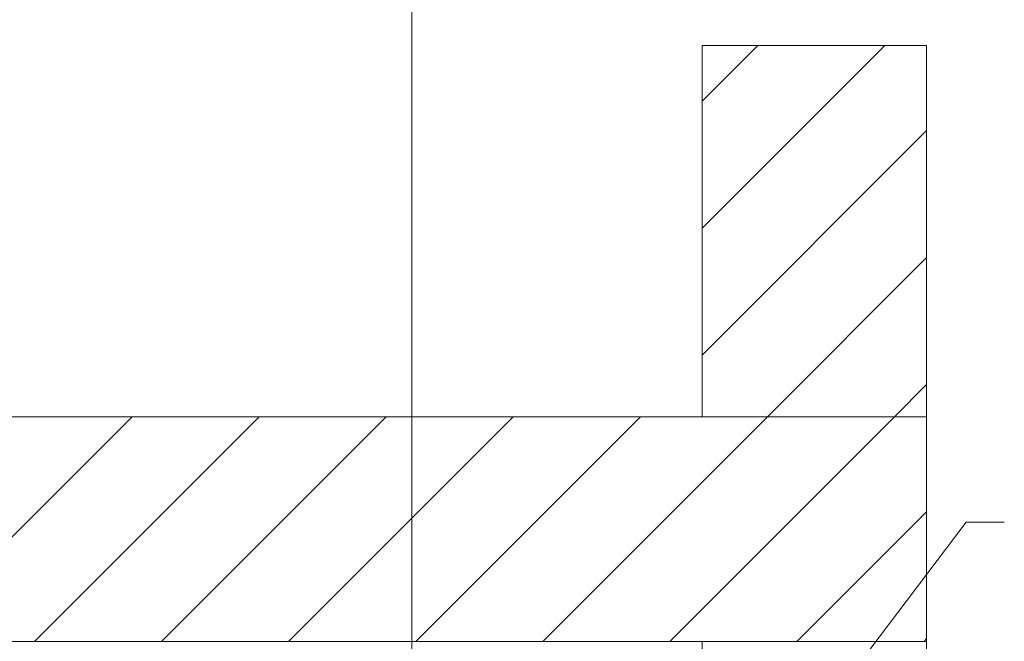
# Model space of a CAD drawing. Extents: x -620 to 300, y 62 to 1107.
# Tile 279 of 288: x 247 to 258, y 864 to 871. Entities that reach past the tile are written whole.
import ezdxf
from ezdxf.lldxf.tags import DXFTag

# ---------------------------------------------------------------- set-up
doc = ezdxf.new("R2010")
doc.units = 0
doc.layers.get('0').update_dxf_attribs({"lineweight": 35})
doc.layers.add('E_Detail_Beschriftung', color=7, linetype='Continuous', lineweight=13, true_color=0x009900)
doc.layers.add('E_Detail_Wandschraffur', color=7, linetype='Continuous', lineweight=5, true_color=0xc0c0c0)
doc.layers.add('E_Detail_Linie_Text_Bem', color=7, linetype='Continuous', lineweight=13)
doc.styles.get("Standard").update_dxf_attribs({"font": 'ARIALN.TTF'})
tags = doc.linetypes.add('fein_strichliert', pattern=[4, 1, -2, 1]).pattern_tags.tags
tags[8:9] = [DXFTag(74, 4), DXFTag(75, 0), DXFTag(340, '0'), DXFTag(46, 0.0), DXFTag(50, 0.0), DXFTag(44, 0.0), DXFTag(45, 0.0)]
tags[6:7] = [DXFTag(74, 4), DXFTag(75, 0), DXFTag(340, '0'), DXFTag(46, 0.0), DXFTag(50, 0.0), DXFTag(44, 0.0), DXFTag(45, 0.0)]
tags[4:5] = [DXFTag(74, 4), DXFTag(75, 0), DXFTag(340, '0'), DXFTag(46, 0.0), DXFTag(50, 0.0), DXFTag(44, 0.0), DXFTag(45, 0.0)]
tags = doc.linetypes.add('fein_strichliert-A06G9G0V8I', pattern=[4, 1, -2, 1]).pattern_tags.tags
tags[8:9] = [DXFTag(74, 4), DXFTag(75, 0), DXFTag(340, '0'), DXFTag(46, 0.0), DXFTag(50, 0.0), DXFTag(44, 0.0), DXFTag(45, 0.0)]
tags[6:7] = [DXFTag(74, 4), DXFTag(75, 0), DXFTag(340, '0'), DXFTag(46, 0.0), DXFTag(50, 0.0), DXFTag(44, 0.0), DXFTag(45, 0.0)]
tags[4:5] = [DXFTag(74, 4), DXFTag(75, 0), DXFTag(340, '0'), DXFTag(46, 0.0), DXFTag(50, 0.0), DXFTag(44, 0.0), DXFTag(45, 0.0)]

# ---------------------------------------------------------------- blocks, each defined once
blk = doc.blocks.new('Referenz-A06G9G138I')
at = {"layer": 'E_Detail_Linie_Text_Bem', "linetype": 'fein_strichliert-A06G9G0V8I', "ltscale": 0.65}
blk.add_line((251.834, 823.292), (251.834, 876.172), dxfattribs=at)
at = {"layer": 'E_Detail_Linie_Text_Bem', "linetype": 'Continuous', "ltscale": 0.13}
for p, q in [((255.062, 870.735), (257.562, 870.735)), ((255.062, 866.6), (255.062, 870.735)), ((257.562, 870.735), (257.562, 866.6)), ((257.562, 866.6), (206.235, 866.6)), ((257.562, 866.6), (255.062, 866.6)), ((257.562, 864.1), (257.562, 866.6)), ((206.235, 864.1), (255.062, 864.1)), ((216.628, 864.1), (257.562, 864.1)), ((255.062, 864.1), (257.562, 864.1)), ((255.062, 852.3), (255.062, 864.1)), ((257.562, 864.1), (257.562, 824.1))]:
    blk.add_line(p, q, dxfattribs=at)
at = {"layer": 'E_Detail_Linie_Text_Bem', "color": 0, "linetype": 'Continuous', "ltscale": 0.13}
for p, q in [((256.331, 863.22), (258, 865.428)), ((258, 865.428), (258.426, 865.428))]:
    blk.add_line(p, q, dxfattribs=at)
at = {"layer": 'E_Detail_Wandschraffur', "linetype": 'fein_strichliert', "ltscale": 0.13}
for p, q in [((255.062, 868.701), (257.096, 870.735)), ((255.79, 866.6), (257.562, 868.373)), ((247.633, 864.1), (250.133, 866.6)), ((250.462, 864.1), (252.962, 866.6)), ((253.29, 864.1), (255.79, 866.6)), ((257.188, 865.17), (257.562, 865.544)), ((257.066, 865.048), (257.188, 865.17)), ((256.118, 864.1), (257.066, 865.048))]:
    blk.add_line(p, q, dxfattribs=at)
at = {"layer": 'E_Detail_Wandschraffur', "linetype": 'ByBlock', "ltscale": 0.13}
for p, q in [((255.062, 870.116), (255.682, 870.735)), ((255.062, 867.287), (257.562, 869.787)), ((257.204, 866.6), (257.562, 866.959)), ((246.219, 864.1), (248.719, 866.6)), ((249.047, 864.1), (251.547, 866.6)), ((251.876, 864.1), (254.376, 866.6)), ((254.704, 864.1), (257.204, 866.6)), ((257.533, 864.1), (257.562, 864.13))]:
    blk.add_line(p, q, dxfattribs=at)
at = {"layer": 'E_Detail_Beschriftung', "linetype": 'Continuous', "ltscale": 0.13, "insert": (252.614, 855.528), "char_height": 1.4, "attachment_point": 1, "rotation": 90}
blk.add_mtext('{\\fArial Narrow;2x Endtülle}', dxfattribs=at)

msp = doc.modelspace()

# ---------------------------------------------------------------- block references
at = {"color": 8, "lineweight": 25, "ltscale": 0.25, "true_color": 0x808080}
msp.add_blockref('Referenz-A06G9G138I', (0, 0), dxfattribs=at)

doc.saveas('drawing.dxf')
